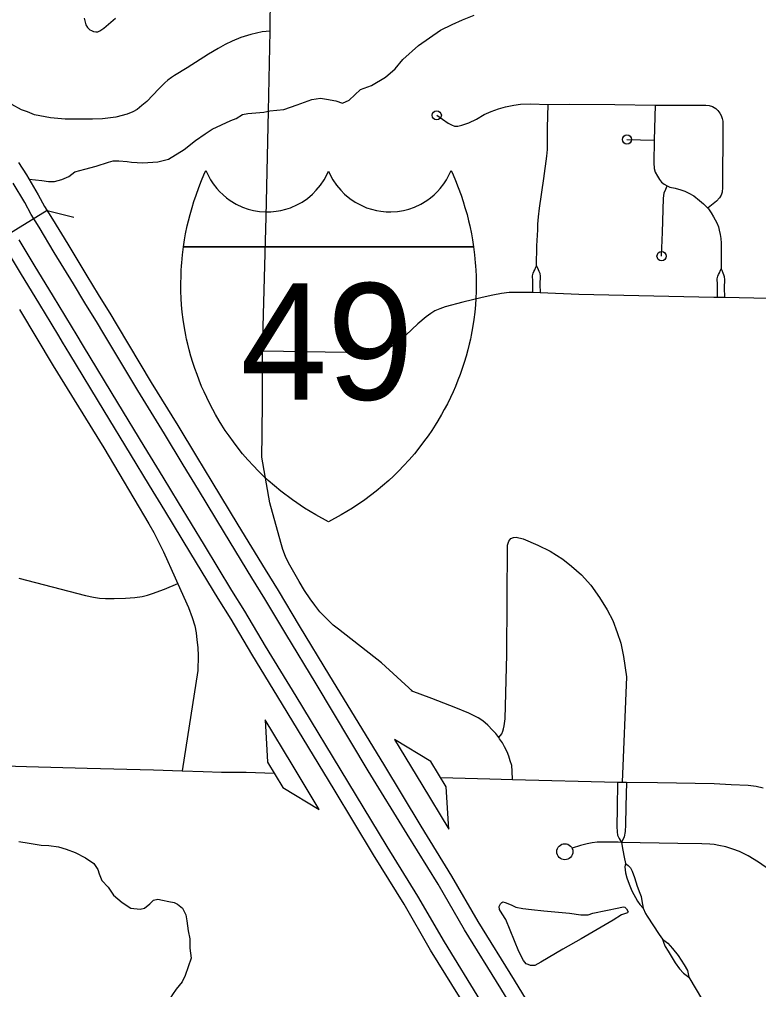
# Model space of a CAD drawing. Extents: x 670147 to 673275, y 705573 to 707613.
# Drawn here: x 671671 to 671751.4, y 706520.4 to 706625.8 of the extents above; entities that cross this region are included whole.
import ezdxf

# ---------------------------------------------------------------- set-up
doc = ezdxf.new("R2010")
doc.units = 0
for name, color, linetype in [('19', 7, 'Continuous'), ('23', 7, 'Continuous'), ('33', 7, 'Continuous'), ('35', 7, 'Continuous'), ('39', 7, 'Continuous'), ('42', 7, 'Continuous')]:
    doc.layers.add(name, color=color, linetype=linetype)

msp = doc.modelspace()

# ---------------------------------------------------------------- linework, layer by layer
at = {"layer": '19'}
for points in [[(671670.94, 706610.29), (671671.81, 706608.96), (671673.1, 706606.77), (671673.78, 706605.51), (671674.63, 706604.14), (671676.3, 706601.41), (671678.39, 706597.97), (671679.61, 706595.93), (671680.44, 706594.59), (671680.86, 706593.9), (671681.67, 706592.56), (671685.39, 706586.39), (671688.26, 706581.69), (671690.31, 706578.31), (671691.98, 706575.57), (671694.81, 706570.9), (671697.76, 706566.03), (671699.19, 706563.76), (671701.47, 706559.92), (671704.77, 706554.49), (671710.64, 706544.86)], [(671708.96, 706544.14), (671703.32, 706553.61), (671700.01, 706559.05), (671697.73, 706562.87), (671696.31, 706565.14), (671693.36, 706570.02), (671690.53, 706574.69), (671688.86, 706577.43), (671686.81, 706580.8), (671683.94, 706585.51), (671680.21, 706591.68), (671679.41, 706593.01), (671678.99, 706593.7), (671678.16, 706595.05), (671676.94, 706597.09), (671674.84, 706600.52), (671673.18, 706603.25), (671672.31, 706604.65), (671671.62, 706605.93), (671670.37, 706608.06)], [(671670.97, 706601.89), (671672.62, 706599.17), (671674.71, 706595.74), (671675.94, 706593.7), (671676.77, 706592.33), (671677.19, 706591.66), (671677.99, 706590.34), (671681.71, 706584.16), (671684.59, 706579.45), (671686.64, 706576.08), (671688.31, 706573.34), (671691.13, 706568.67), (671694.1, 706563.77), (671695.52, 706561.52), (671697.78, 706557.71), (671701.1, 706552.26), (671706.74, 706543.01)], [(671705.29, 706542.14), (671699.65, 706551.37), (671696.33, 706556.83), (671694.06, 706560.63), (671692.65, 706562.88), (671689.68, 706567.79), (671686.86, 706572.46), (671685.19, 706575.19), (671683.13, 706578.57), (671680.26, 706583.28), (671676.53, 706589.46), (671675.74, 706590.77), (671675.33, 706591.44), (671674.48, 706592.82), (671673.26, 706594.86), (671671.17, 706598.28), (671669.52, 706601)], [(671710.64, 706544.86), (671714.69, 706538.15), (671718.03, 706532.71), (671720.91, 706527.76), (671724.85, 706521.38), (671726.17, 706519.24)], [(671724.72, 706518.35), (671723.41, 706520.49), (671719.45, 706526.88), (671716.57, 706531.84), (671713.23, 706537.27), (671708.96, 706544.14)], [(671706.74, 706543.01), (671711.01, 706535.92), (671714.33, 706530.51), (671717.22, 706525.55), (671721.19, 706519.12)], [(671719.74, 706518.23), (671715.76, 706524.67), (671712.88, 706529.64), (671709.56, 706535.03), (671705.29, 706542.14)]]:
    msp.add_lwpolyline(points, dxfattribs=at)
at = {"layer": '23'}
for points in [[(671688.89, 706601.12), (671689.01, 706601.87), (671689.12, 706602.54), (671689.3, 706603.4), (671689.43, 706603.96), (671689.6, 706604.62), (671689.82, 706605.41), (671690.02, 706606.06), (671690.25, 706606.73), (671690.55, 706607.56), (671690.86, 706608.34), (671691.11, 706608.94), (671691.33, 706609.41), (671691.56, 706608.9), (671691.83, 706608.41), (671692.12, 706607.97), (671692.51, 706607.47), (671692.81, 706607.13), (671693.19, 706606.77), (671693.57, 706606.45), (671693.98, 706606.15), (671694.63, 706605.76), (671695.3, 706605.45), (671695.91, 706605.23), (671696.51, 706605.08), (671697.15, 706604.97), (671697.9, 706604.92), (671698.4, 706604.93), (671698.96, 706604.99), (671699.46, 706605.07), (671700, 706605.2), (671700.54, 706605.38), (671701.27, 706605.71), (671701.78, 706605.99), (671702.36, 706606.39), (671702.92, 706606.86), (671703.33, 706607.27), (671703.8, 706607.84), (671704.19, 706608.42), (671704.41, 706608.82), (671704.66, 706609.36)], [(671704.66, 706609.36), (671704.91, 706608.82), (671705.14, 706608.42), (671705.52, 706607.84), (671705.99, 706607.27), (671706.4, 706606.86), (671706.96, 706606.39), (671707.54, 706605.99), (671708.05, 706605.71), (671708.78, 706605.38), (671709.32, 706605.2), (671709.86, 706605.07), (671710.36, 706604.99), (671710.93, 706604.93), (671711.42, 706604.92), (671712.17, 706604.97), (671712.81, 706605.08), (671713.41, 706605.23), (671714.02, 706605.45), (671714.69, 706605.76), (671715.34, 706606.15), (671715.76, 706606.45), (671716.14, 706606.77), (671716.51, 706607.13), (671716.81, 706607.47), (671717.2, 706607.97), (671717.49, 706608.41), (671717.76, 706608.9), (671717.99, 706609.41), (671718.21, 706608.94), (671718.46, 706608.34), (671718.77, 706607.56), (671719.07, 706606.73), (671719.3, 706606.06), (671719.5, 706605.41), (671719.72, 706604.62), (671719.89, 706603.96), (671720.02, 706603.4), (671720.2, 706602.54), (671720.32, 706601.87), (671720.43, 706601.12)], [(671704.66, 706571.24), (671703.28, 706571.98), (671702.06, 706572.71), (671700.73, 706573.62), (671699.48, 706574.56), (671698.11, 706575.72), (671697.6, 706576.2), (671697.02, 706576.77), (671696.49, 706577.32), (671695.9, 706577.96), (671695.32, 706578.63), (671694.84, 706579.23), (671694.32, 706579.91), (671693.84, 706580.56), (671693.43, 706581.17), (671693.07, 706581.72), (671692.78, 706582.2), (671692.38, 706582.88), (671692.07, 706583.43), (671691.74, 706584.07), (671691.41, 706584.74), (671691.12, 706585.36), (671690.86, 706585.95), (671690.59, 706586.62), (671690.36, 706587.24), (671690.13, 706587.88), (671689.91, 706588.56), (671689.7, 706589.25), (671689.52, 706589.91), (671689.36, 706590.54), (671689.23, 706591.1), (671689.15, 706591.51), (671689, 706592.31), (671688.85, 706593.24), (671688.76, 706594.01), (671688.68, 706594.83), (671688.64, 706595.49), (671688.61, 706596.32), (671688.6, 706597.1), (671688.62, 706597.97), (671688.64, 706598.54), (671688.68, 706599.06), (671688.7, 706599.39), (671688.78, 706600.25), (671688.89, 706601.12)], [(671720.43, 706601.12), (671688.89, 706601.12)], [(671688.89, 706601.12), (671720.43, 706601.12)], [(671720.43, 706601.12), (671720.54, 706600.25), (671720.62, 706599.39), (671720.65, 706599.06), (671720.68, 706598.54), (671720.7, 706597.97), (671720.72, 706597.1), (671720.71, 706596.32), (671720.68, 706595.49), (671720.64, 706594.83), (671720.57, 706594.01), (671720.47, 706593.24), (671720.32, 706592.31), (671720.17, 706591.51), (671720.09, 706591.1), (671719.96, 706590.54), (671719.8, 706589.91), (671719.62, 706589.25), (671719.42, 706588.56), (671719.19, 706587.88), (671718.97, 706587.24), (671718.73, 706586.62), (671718.46, 706585.95), (671718.2, 706585.36), (671717.91, 706584.74), (671717.59, 706584.07), (671717.25, 706583.43), (671716.94, 706582.88), (671716.55, 706582.2), (671716.25, 706581.72), (671715.89, 706581.17), (671715.48, 706580.56), (671715, 706579.91), (671714.48, 706579.23), (671714, 706578.63), (671713.42, 706577.96), (671712.83, 706577.32), (671712.3, 706576.77), (671711.72, 706576.2), (671711.21, 706575.72), (671709.84, 706574.56), (671708.6, 706573.62), (671707.26, 706572.71), (671706.04, 706571.98), (671704.66, 706571.24)]]:
    msp.add_lwpolyline(points, dxfattribs=at)
at = {"layer": '33'}
for points in [[(671698.14, 706615.88), (671698.3, 706624.57), (671698.4, 706632.57), (671698.63, 706643.17), (671698.71, 706648.66), (671698.72, 706649.91), (671698.77, 706657.28), (671698.89, 706664.9), (671699.06, 706676.14), (671699.05, 706677.98), (671699.06, 706680.27), (671699.19, 706689.36)], [(671678.07, 706625.97), (671678.27, 706625.25), (671678.45, 706624.97), (671678.71, 706624.73), (671678.87, 706624.64), (671679.1, 706624.52), (671679.36, 706624.49), (671679.56, 706624.5), (671679.8, 706624.6), (671680.21, 706624.89), (671681.49, 706625.97)], [(671698.3, 706624.57), (671697.43, 706624.48), (671696.22, 706624.21), (671695.14, 706623.88), (671694.17, 706623.49), (671693.43, 706623.13), (671692.65, 706622.7), (671691.6, 706622.06), (671689.27, 706620.59), (671687.92, 706619.75), (671687.58, 706619.52), (671687.2, 706619.25), (671686.87, 706618.95), (671686.19, 706618.29), (671684.89, 706616.92), (671684.37, 706616.48), (671683.86, 706616.07), (671683.38, 706615.81), (671682.76, 706615.53), (671681.54, 706615.21), (671680.94, 706615.13), (671680.07, 706615.05), (671678.98, 706614.99), (671677.81, 706614.99), (671676.03, 706615.02), (671674.41, 706615.13)], [(671674.41, 706615.13), (671672.7, 706615.48), (671671.94, 706615.79), (671671.26, 706616.03), (671670.23, 706616.58), (671669.68, 706616.98), (671669.09, 706617.49), (671668.39, 706618.22), (671667.53, 706619.35)], [(671716.43, 706615.42), (671717.68, 706614.58), (671718.03, 706614.39), (671718.37, 706614.25), (671718.74, 706614.25), (671719.17, 706614.35), (671719.93, 706614.62), (671720.77, 706614.99), (671721.59, 706615.5), (671722.36, 706615.85), (671723.14, 706616.13), (671723.92, 706616.36), (671724.8, 706616.54), (671725.52, 706616.63), (671726.64, 706616.67), (671728.53, 706616.59), (671730.82, 706616.65), (671735.79, 706616.61), (671740.19, 706616.52), (671742.96, 706616.54), (671744.84, 706616.54), (671745.68, 706616.52), (671746.04, 706616.49), (671746.41, 706616.37), (671746.79, 706616.15), (671747.01, 706615.93), (671747.22, 706615.67), (671747.36, 706615.4), (671747.48, 706615.09), (671747.55, 706614.77), (671747.55, 706614.27), (671747.5, 706607.58), (671747.47, 706607.08), (671747.37, 706606.75), (671747.19, 706606.45), (671746.86, 706606.08), (671745.94, 706605.36)], [(671727.28, 706599.07), (671727.33, 706601.22), (671727.41, 706602.98), (671727.44, 706603.59), (671727.48, 706604.38), (671727.61, 706605.33), (671728.06, 706608.54), (671728.4, 706610.99), (671728.46, 706611.7), (671728.49, 706612.59), (671728.48, 706614.05), (671728.53, 706616.59)], [(671740.19, 706616.52), (671740.09, 706612.73), (671740.05, 706610.26), (671740.09, 706609.64), (671740.2, 706609.25), (671740.44, 706608.81), (671740.67, 706608.46), (671740.89, 706608.17), (671741.17, 706607.93), (671741.49, 706607.75), (671741.78, 706607.62), (671742.37, 706607.49), (671742.97, 706607.33), (671743.4, 706607.17), (671743.83, 706606.97), (671744.39, 706606.66), (671745, 706606.15), (671745.45, 706605.8), (671745.97, 706605.27), (671746.28, 706604.82), (671746.54, 706604.4), (671746.9, 706603.74), (671747.06, 706603.3), (671747.15, 706602.92), (671747.26, 706602.48), (671747.33, 706602.03), (671747.37, 706601.53), (671747.36, 706598.73)], [(671697.42, 706578.25), (671697.44, 706580.76), (671697.48, 706584.41), (671697.49, 706589.78), (671697.89, 706604.4), (671698.14, 706615.88)], [(671737.12, 706612.79), (671740.09, 706612.73)], [(671740.88, 706600.11), (671740.99, 706602.72), (671741.08, 706606.38), (671741.17, 706606.99), (671741.33, 706607.4), (671741.49, 706607.75)], [(671726.87, 706596.16), (671726.87, 706597.38), (671726.85, 706597.97), (671726.91, 706598.26), (671726.99, 706598.43), (671727.09, 706598.62), (671727.22, 706598.92), (671727.28, 706599.07), (671727.35, 706598.92), (671727.47, 706598.64), (671727.55, 706598.47), (671727.63, 706598.25), (671727.66, 706597.89), (671727.63, 706597.05), (671727.66, 706596.12)], [(671746.95, 706595.61), (671746.95, 706597.04), (671746.93, 706597.63), (671746.99, 706597.92), (671747.07, 706598.1), (671747.17, 706598.29), (671747.3, 706598.58), (671747.36, 706598.73), (671747.43, 706598.58), (671747.55, 706598.3), (671747.63, 706598.13), (671747.7, 706597.91), (671747.74, 706597.55), (671747.7, 706596.71), (671747.74, 706595.6)], [(671754.1, 706595.48), (671747.74, 706595.6), (671746.58, 706595.62), (671731.9, 706595.93), (671727.66, 706596.12), (671726.87, 706596.16), (671725.53, 706596.17), (671724.29, 706596.15), (671723.48, 706596.04), (671722.53, 706595.87), (671721.37, 706595.62), (671719.28, 706595.1), (671717.34, 706594.61), (671716.76, 706594.37), (671716.21, 706594.15), (671715.79, 706593.87), (671715.28, 706593.5), (671714.39, 706592.76), (671713.08, 706591.52), (671712.52, 706591.03), (671711.8, 706590.47), (671711.31, 706590.17), (671710.83, 706589.93), (671710.41, 706589.78), (671709.94, 706589.65), (671709.5, 706589.59), (671708.81, 706589.56), (671706.58, 706589.62), (671697.49, 706589.78)], [(671671.05, 706594.32), (671674.73, 706588.19), (671680.22, 706579.26), (671685.13, 706571.01), (671685.66, 706570.06), (671686.71, 706567.96), (671687.99, 706565.12), (671688.59, 706563.75), (671689.42, 706561.92), (671689.84, 706560.82), (671690.12, 706559.91), (671690.26, 706559.14), (671690.35, 706558.41), (671690.45, 706557.57), (671690.49, 706556.66), (671690.44, 706555.07)], [(671713.82, 706552.79), (671710.43, 706555.89), (671705.73, 706559.54), (671705.15, 706560), (671704.46, 706560.69), (671703.73, 706561.45), (671703.18, 706562.16), (671702.66, 706562.87), (671702.06, 706563.76), (671701.46, 706564.74), (671700.46, 706566.5), (671700.15, 706567.05), (671699.97, 706567.46), (671699.7, 706568.21), (671699.47, 706568.99), (671698.27, 706573.28), (671697.42, 706578.25)], [(671723.18, 706547.78), (671723.51, 706548.19), (671723.63, 706548.47), (671723.7, 706548.72), (671723.75, 706549.04), (671723.86, 706549.79), (671724.05, 706556.81), (671724.12, 706568.67), (671724.26, 706569.13), (671724.47, 706569.4), (671724.76, 706569.53), (671725.07, 706569.54)], [(671725.07, 706569.54), (671725.81, 706569.38), (671727.44, 706568.68), (671728.75, 706568.03), (671730.15, 706567.17), (671731.1, 706566.41), (671732.18, 706565.46), (671733.17, 706564.35), (671734.12, 706563.01), (671734.98, 706561.67), (671735.59, 706560.49), (671736.06, 706559.19), (671736.44, 706558.04), (671736.73, 706556.58), (671737.07, 706554.39), (671736.6, 706542.92)], [(671670.99, 706565.1), (671678.24, 706563.22), (671679.09, 706563.04), (671679.77, 706562.94), (671680.41, 706562.88), (671681.35, 706562.88), (671682.59, 706562.94), (671683.6, 706562.99), (671684.41, 706563.11), (671684.98, 706563.26), (671685.5, 706563.43), (671686.84, 706563.91), (671688.26, 706564.51)], [(671690.44, 706555.07), (671688.74, 706544.16)], [(671724.66, 706543.21), (671724.64, 706544.1), (671724.58, 706544.75), (671724.43, 706545.23), (671724.26, 706545.76), (671724.08, 706546.22), (671723.8, 706546.75), (671723.57, 706547.2), (671723.25, 706547.64), (671723.18, 706547.78), (671722.86, 706548.22), (671722.49, 706548.59), (671721.97, 706549.11), (671721.45, 706549.58), (671720.93, 706549.9), (671720.35, 706550.22), (671719.92, 706550.42), (671718.5, 706550.99), (671715.9, 706552), (671713.64, 706552.86)], [(671664.61, 706544.83), (671671.81, 706544.63), (671678.41, 706544.45), (671685.61, 706544.27), (671688.74, 706544.16), (671691.02, 706544.08), (671693.01, 706544), (671695.7, 706544.01)], [(671695.7, 706544.01), (671698.74, 706543.91)], [(671716.85, 706543.43), (671722.2, 706543.27), (671724.66, 706543.21), (671736.1, 706542.91), (671736.6, 706542.92), (671737.06, 706542.91), (671740.42, 706542.9), (671746.59, 706542.76), (671748.44, 706542.68), (671750.29, 706542.59), (671751.15, 706542.47), (671751.93, 706542.3)], [(671736.1, 706542.91), (671736.06, 706540.09), (671736.01, 706538.09), (671736.04, 706537.52), (671736.08, 706537.16), (671736.26, 706536.79), (671736.53, 706536.35)], [(671737.06, 706542.91), (671736.98, 706540.28), (671736.94, 706538.29), (671736.92, 706537.55), (671736.83, 706536.96), (671736.53, 706536.35)], [(671752.98, 706533.12), (671751.43, 706534.22), (671750.31, 706534.93), (671749.37, 706535.39), (671748.64, 706535.64), (671747.88, 706535.88), (671747.11, 706536.05), (671746.59, 706536.15), (671746.13, 706536.17), (671745.26, 706536.21), (671742.65, 706536.25), (671736.53, 706536.35), (671736.15, 706536.38), (671733.89, 706536.39), (671733.32, 706536.32), (671732.8, 706536.22), (671732.07, 706536.05), (671731.15, 706535.74)], [(671736.53, 706536.35), (671736.65, 706535.54), (671736.82, 706534.75), (671736.97, 706534.08)], [(671736.97, 706534.08), (671736.88, 706533.73), (671736.96, 706533.07), (671737.09, 706532.51), (671737.35, 706531.82), (671737.65, 706531.11), (671738.26, 706529.97), (671738.52, 706529.62), (671738.88, 706529.23), (671739.14, 706528.63), (671739.32, 706528.36), (671740.62, 706526.37)], [(671736.97, 706534.08), (671737.25, 706533.87), (671737.49, 706533.6), (671737.7, 706533.23), (671737.92, 706532.56), (671738.21, 706531.63), (671738.5, 706530.84), (671738.65, 706530.48), (671738.75, 706530.01), (671738.88, 706529.23)], [(671740.62, 706526.37), (671740.99, 706525.86), (671741.55, 706525.42), (671742.06, 706524.83), (671742.67, 706524.07), (671743.34, 706523.06), (671743.7, 706522.43), (671743.83, 706521.72)], [(671740.99, 706525.86), (671741.13, 706525.42), (671741.28, 706525.04), (671741.58, 706524.53), (671742.37, 706523.27), (671742.82, 706522.62), (671743.28, 706522.14), (671743.83, 706521.72)], [(671743.83, 706521.72), (671745.34, 706519.21), (671746.25, 706517.88), (671747.15, 706516.63)]]:
    msp.add_lwpolyline(points, dxfattribs=at)
for centre, radius in [((671716.43, 706615.42), 0.5), ((671737.12, 706612.79), 0.5), ((671740.88, 706600.11), 0.5), ((671730.36, 706535.36), 0.874)]:
    msp.add_circle(centre, radius, dxfattribs=at)
at = {"layer": '35'}
for points in [[(671672.09, 706608.49), (671673.47, 706608.32), (671674.2, 706608.21), (671674.85, 706608.24), (671675.64, 706608.44), (671676.41, 706608.78), (671677.08, 706609.26), (671678.15, 706609.57), (671679.39, 706609.88), (671680.75, 706610.31), (671681.24, 706610.48), (671681.84, 706610.49), (671682.77, 706610.41), (671683.25, 706610.33), (671684.46, 706610.24), (671686.11, 706610.36), (671687.27, 706610.65), (671688.96, 706611.7), (671690.2, 706612.68), (671691.24, 706613.42), (671692.02, 706613.91), (671694.02, 706614.84), (671694.62, 706615.09), (671695.29, 706615.5), (671695.89, 706615.63), (671697.64, 706615.78), (671698.26, 706615.9), (671699.8, 706616.05), (671701.24, 706616.56), (671702.85, 706617.15), (671703.8, 706617.28), (671704.45, 706617.17), (671705.44, 706616.98), (671706.18, 706616.75), (671706.89, 706617.06), (671708.14, 706618.23), (671709.33, 706618.68), (671710.85, 706619.58), (671711.91, 706620.46), (671712.74, 706621.48), (671714.44, 706623.01), (671716.85, 706624.67), (671718.12, 706625.3), (671719.24, 706625.81), (671720.49, 706626.31)], [(671670.99, 706536.47), (671672.09, 706536.29), (671673.4, 706536.08), (671674.26, 706536.05), (671675.31, 706535.89), (671676.13, 706535.63), (671677.1, 706535.29), (671678.24, 706534.69), (671679.15, 706534.08), (671679.58, 706533.43), (671679.72, 706532.96), (671680.02, 706532.23), (671680.7, 706531.51), (671681.28, 706530.65), (671682.21, 706529.85), (671683.17, 706529.22), (671684.18, 706529.13), (671684.64, 706529.22), (671685.23, 706529.69), (671685.62, 706530.11), (671686.09, 706530.2), (671686.6, 706530.11), (671687.31, 706529.94), (671687.89, 706529.83), (671688.24, 706529.64), (671688.77, 706529.21), (671689.14, 706528.51), (671689.24, 706527.85), (671689.38, 706526.76), (671689.56, 706525.89), (671689.56, 706524.86), (671689.72, 706523.79)], [(671730.13, 706524.76), (671727.75, 706523.36), (671727.09, 706523), (671726.64, 706522.98), (671726.38, 706523.08), (671726.15, 706523.18), (671725.85, 706523.53), (671725.37, 706524.52), (671723.96, 706528), (671723.55, 706528.59), (671723.27, 706529.09), (671723.22, 706529.4), (671723.36, 706529.71), (671723.49, 706529.85), (671723.63, 706529.92), (671723.88, 706529.85), (671724.51, 706529.57), (671725.03, 706529.34), (671725.8, 706529.19), (671726.72, 706529.08), (671728.06, 706528.94)], [(671728.06, 706528.94), (671730.87, 706528.67), (671732.1, 706528.49), (671732.89, 706528.49), (671733.41, 706528.69), (671736.25, 706529.26), (671736.7, 706529.36), (671736.87, 706529.33), (671737.07, 706529.16), (671737.23, 706528.84), (671737.21, 706528.77), (671737.18, 706528.72), (671736.53, 706528.5), (671735.61, 706527.9), (671732.12, 706525.89), (671730.13, 706524.76)], [(671689.72, 706523.79), (671689.08, 706521.89), (671688.75, 706521.23), (671688.09, 706520.41), (671687.68, 706519.83), (671687.52, 706519.53), (671687.64, 706519.12), (671687.97, 706518.64), (671688.48, 706517.7), (671689.04, 706516.34), (671689.39, 706515.79)]]:
    msp.add_lwpolyline(points, dxfattribs=at)
at = {"layer": '39'}
for q in [(671668.95, 706601.92), (671676.98, 706604.36)]:
    msp.add_line((671674.06, 706605.06), q, dxfattribs=at)
at = {"layer": '42'}
for p, q in [((671700.71, 706544.83), (671697.76, 706549.71)), ((671697.76, 706549.71), (671698.03, 706545.1)), ((671711.83, 706547.55), (671714.79, 706542.67)), ((671715.79, 706545.18), (671711.83, 706547.55)), ((671698.03, 706545.1), (671699.7, 706542.33)), ((671703.66, 706539.95), (671700.71, 706544.83)), ((671717.47, 706542.41), (671715.79, 706545.18)), ((671699.7, 706542.33), (671703.66, 706539.95)), ((671714.79, 706542.67), (671717.75, 706537.8)), ((671717.75, 706537.8), (671717.47, 706542.41))]:
    msp.add_line(p, q, dxfattribs=at)

# ---------------------------------------------------------------- texts
at = {"layer": '19'}
msp.add_text('49', height=12.672, dxfattribs=at).set_placement((671695.08, 706584.5))

doc.saveas('drawing.dxf')
